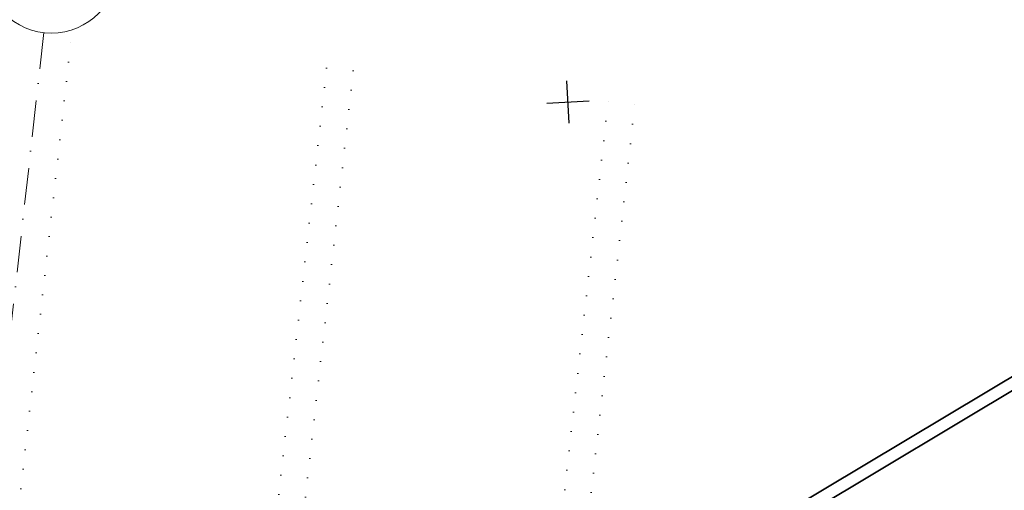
# Model space of a CAD drawing. Header units: millimetres. Extents: x -115474967 to 444143, y -74377 to 241828222.
# Tile 524 of 590: x 312974 to 317021, y 247639 to 249572. Entities that reach past the tile are written whole.
import ezdxf

# ---------------------------------------------------------------- set-up
doc = ezdxf.new("R2010")
doc.units = ezdxf.units.MM
doc.header["$MEASUREMENT"] = 0
doc.linetypes.add('Dense Dotted', pattern=[80, 0, -80])
doc.linetypes.add('Dot & Dashed', pattern=[280, 150, -60, 0, -70])
for name, color, linetype, lineweight in [('0_Pen_No__16', 9, 'Continuous', 20), ('C-GRID _Pen_No__5', 7, 'Continuous', 5), ('PALLISADE FENCE_Pen_No__1', 7, 'Continuous', 30), ('SPLITPOLE FENCE_Pen_No__2', 7, 'Continuous', 20)]:
    doc.layers.add(name, color=color, linetype=linetype, lineweight=lineweight)

msp = doc.modelspace()

# ---------------------------------------------------------------- linework, layer by layer
at = {"layer": '0_Pen_No__16', "color": 8, "linetype": 'Dense Dotted', "lineweight": 20}
for p, q in [((312800.95316, 246053.92029), (313187.72465, 249505.68689)), ((314235.70756, 249372.81035), (313801.9652, 245507.61328)), ((314345.17118, 249361.87787), (313911.27907, 245495.34637)), ((315008.88351, 245811.08442), (315395.15001, 249258.34422)), ((315118.19738, 245798.81751), (315504.4659, 249246.09534))]:
    msp.add_line(p, q, dxfattribs=at)
at = {"layer": 'C-GRID _Pen_No__5', "color": 4, "linetype": 'Dot & Dashed', "lineweight": 5}
for q in [(311010.81425, 231108.15724), (313073.69445, 249518.462)]:
    msp.add_line((313073.69467, 249518.46399), q, dxfattribs=at)
at = {"layer": 'C-GRID _Pen_No__5', "color": 4, "linetype": 'Continuous', "lineweight": 5}
msp.add_circle((313104.31665, 249791.75174), 275, dxfattribs=at)
at = {"layer": 'PALLISADE FENCE_Pen_No__1', "color": 214, "linetype": 'Continuous', "lineweight": 35}
for p, q in [((314126.39936, 246357.62713), (319263.3566, 249428.24007)), ((314152.05311, 246314.70992), (319282.06811, 249381.17313))]:
    msp.add_line(p, q, dxfattribs=at)
at = {"layer": 'SPLITPOLE FENCE_Pen_No__2', "color": 1, "linetype": 'Continuous', "lineweight": 25}
for p, q in [((315232.8618, 249146.62349), (315222.929, 249320.24725)), ((315141.08352, 249228.46898), (315314.70728, 249238.40177))]:
    msp.add_line(p, q, dxfattribs=at)

doc.saveas('drawing.dxf')
